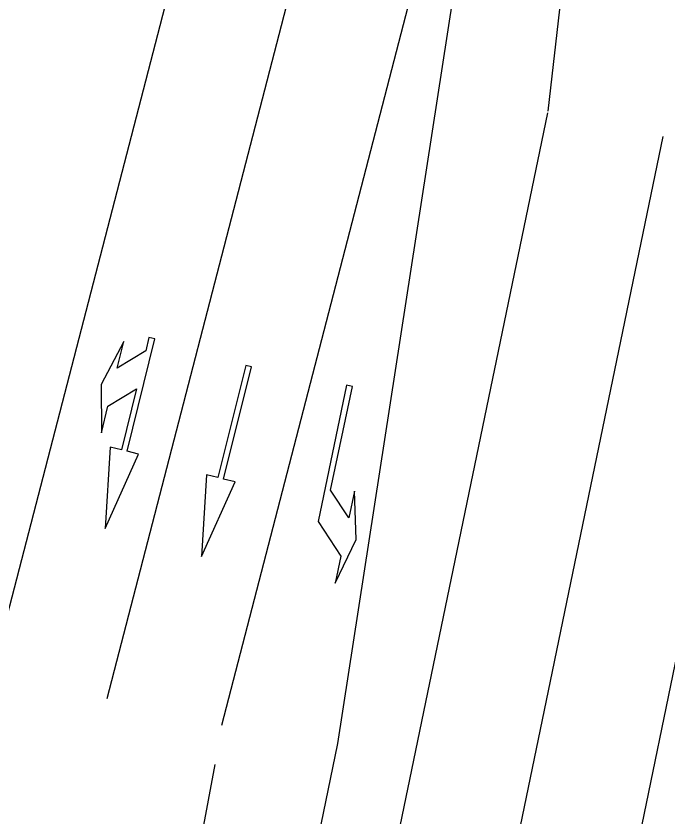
# Model space of a CAD drawing. Extents: x 81065 to 81486, y 452384 to 452681.
# Drawn here: x 81233.14 to 81249.77, y 452600.46 to 452620.89 of the extents above; entities that cross this region are included whole.
import ezdxf

# ---------------------------------------------------------------- set-up
doc = ezdxf.new("R2010")
doc.units = 0
for name, color, linetype in [('B-BH-VH-KANTOPSLUITING-GV', 7, 'Continuous'), ('B-WE-VW-MARKERING_LANGS_STREEP_13_010-G', 7, 'Continuous'), ('B-WE-VW-MARKERING_LANGS_STREEP_13_030-G', 7, 'Continuous'), ('B-WE-VW-MARKERING_PIJL-S', 7, 'Continuous')]:
    doc.layers.add(name, color=color, linetype=linetype)

msp = doc.modelspace()

# ---------------------------------------------------------------- linework, layer by layer
at = {"layer": 'B-BH-VH-KANTOPSLUITING-GV'}
for p, q in [((81248.861, 452637.22), (81246.702, 452618.462)), ((81238.809, 452628.384), (81232.532, 452604.152)), ((81241.346, 452602.333), (81245.174, 452627.07)), ((81246.695, 452618.418), (81232.053, 452547.692)), ((81250, 452604.634), (81248.659, 452598.153)), ((81237.157, 452582.033), (81241.346, 452602.333))]:
    msp.add_line(p, q, dxfattribs=at)
at = {"layer": 'B-WE-VW-MARKERING_LANGS_STREEP_13_010-G'}
for p, q in [((81242.987, 452632.55), (81235.455, 452603.473)), ((81249.633, 452617.81), (81236.113, 452552.506))]:
    msp.add_line(p, q, dxfattribs=at)
at = {"layer": 'B-WE-VW-MARKERING_LANGS_STREEP_13_030-G'}
for p, q in [((81244.891, 452627.939), (81238.378, 452602.793)), ((81231.691, 452567.281), (81238.216, 452601.793))]:
    msp.add_line(p, q, dxfattribs=at)
at = {"layer": 'B-WE-VW-MARKERING_PIJL-S'}
for p, q in [((81235.974, 452609.784), (81236.675, 452612.65)), ((81236.529, 452612.685), (81236.446, 452612.346)), ((81236.675, 452612.65), (81236.529, 452612.685)), ((81235.887, 452612.585), (81235.31, 452611.491)), ((81235.721, 452611.905), (81235.887, 452612.585)), ((81236.446, 452612.346), (81235.721, 452611.905)), ((81235.31, 452611.491), (81235.317, 452610.254)), ((81235.483, 452610.934), (81236.208, 452611.374)), ((81236.208, 452611.374), (81235.828, 452609.82)), ((81241.569, 452611.469), (81240.841, 452607.994)), ((81241.162, 452608.795), (81241.716, 452611.438)), ((81241.716, 452611.438), (81241.569, 452611.469)), ((81235.317, 452610.254), (81235.483, 452610.934)), ((81235.537, 452609.891), (81235.414, 452607.811)), ((81235.828, 452609.82), (81235.537, 452609.891)), ((81236.265, 452609.713), (81235.974, 452609.784)), ((81235.414, 452607.811), (81236.265, 452609.713)), ((81241.626, 452608.085), (81241.162, 452608.795)), ((81241.77, 452608.77), (81241.626, 452608.085)), ((81241.817, 452607.534), (81241.77, 452608.77)), ((81240.841, 452607.994), (81241.421, 452607.106)), ((81241.277, 452606.421), (81241.817, 452607.534)), ((81241.421, 452607.106), (81241.277, 452606.421))]:
    msp.add_line(p, q, dxfattribs=at)
msp.add_lwpolyline([(81237.868, 452607.103), (81238.725, 452609.003), (81238.434, 452609.075), (81239.143, 452611.938), (81238.998, 452611.974), (81238.288, 452609.111), (81237.997, 452609.183)], close=True, dxfattribs=at)

doc.saveas('drawing.dxf')
